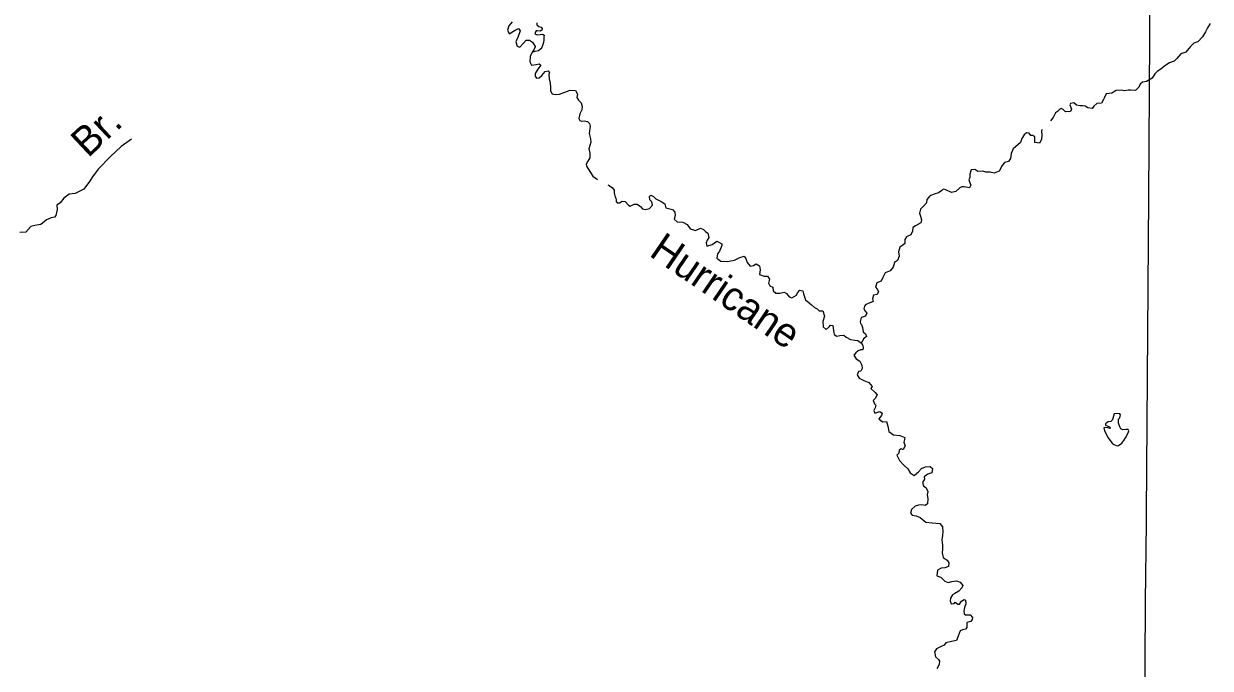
# Model space of a CAD drawing. Extents: x -492261 to -432772, y 1441225 to 1452922.
# Drawn here: x -459662.3 to -459447.2, y 1451679.8 to 1451796.7 of the extents above; entities that cross this region are included whole.
import ezdxf

# ---------------------------------------------------------------- set-up
doc = ezdxf.new("R2010")
doc.units = 0
doc.layers.add('Default', color=7, linetype='Continuous')

msp = doc.modelspace()

# ---------------------------------------------------------------- linework, layer by layer
at = {"layer": 'Default'}
for points in [[(-459457.93, 1451554.74), (-459458.06, 1451566.69), (-459458.15, 1451568.06), (-459459.48, 1451632.91), (-459459.37, 1451634.11), (-459458.89, 1451698.33), (-459458.81, 1451699.68), (-459458.3, 1451765.23), (-459457.92, 1451832.41), (-459458.17, 1451883.95)], [(-459573.75, 1451796.99), (-459574.35, 1451796.29), (-459574.59, 1451795.49), (-459574.28, 1451794.83), (-459573.18, 1451795.51), (-459572.55, 1451795.81), (-459572.26, 1451795.35), (-459572.64, 1451794.37), (-459573.04, 1451793.38), (-459572.8, 1451792.57), (-459572.36, 1451792.39), (-459571.69, 1451793.17), (-459571.17, 1451793.66), (-459570.56, 1451793.69), (-459570.03, 1451793.35), (-459569.54, 1451792.54), (-459569.57, 1451792.48), (-459569.78, 1451791.96), (-459570.12, 1451791.52), (-459570.47, 1451790.7), (-459570.54, 1451789.78), (-459570.19, 1451789.18), (-459569.36, 1451789.28), (-459568.82, 1451789.39), (-459568.54, 1451789.17), (-459569.05, 1451788.42), (-459569.56, 1451787.64), (-459569.58, 1451787.14), (-459569.3, 1451786.79), (-459568.8, 1451786.84), (-459568.35, 1451787.29), (-459567.72, 1451787.98), (-459567.18, 1451788.1), (-459566.98, 1451787.86), (-459567.05, 1451787.43), (-459566.99, 1451786.68), (-459566.82, 1451785.91), (-459566.77, 1451785.08)], [(-459569.27, 1451796.82), (-459569.27, 1451796.45), (-459568.89, 1451796.17), (-459568.47, 1451796.04), (-459568.31, 1451795.77), (-459568.37, 1451795.52), (-459568.63, 1451795.34), (-459569.15, 1451795.4), (-459569.36, 1451795.38), (-459569.52, 1451795.17), (-459569.6, 1451794.84), (-459569.17, 1451794.66), (-459568.66, 1451794.73), (-459568.25, 1451794.79), (-459567.93, 1451794.59), (-459567.97, 1451794.22), (-459567.97, 1451793.81), (-459568.02, 1451793.29), (-459568.2, 1451792.69), (-459568.34, 1451792.37)], [(-459447.18, 1451796.72), (-459447.67, 1451795.93), (-459448.06, 1451795.21), (-459448.58, 1451794.31), (-459449.45, 1451793.4), (-459450.18, 1451793.14), (-459450.75, 1451792.56), (-459451.59, 1451791.53), (-459452.51, 1451791.22), (-459453.22, 1451790.36), (-459453.71, 1451789.9), (-459454.6, 1451789.59), (-459455.43, 1451789.05), (-459456.16, 1451788.41), (-459456.78, 1451788), (-459457.21, 1451787.56), (-459457.72, 1451786.82), (-459458.74, 1451786.22), (-459459.48, 1451786.07), (-459459.92, 1451785.69), (-459460.11, 1451785.14), (-459460.74, 1451784.56), (-459461.62, 1451784.64), (-459462.07, 1451784.63), (-459462.76, 1451784.51), (-459463.32, 1451784.63), (-459464.24, 1451784.57), (-459465.04, 1451784.07), (-459466.05, 1451783.97), (-459466.44, 1451783.14), (-459466.53, 1451782.95), (-459466.87, 1451782.26), (-459467.73, 1451782.19), (-459468.31, 1451781.69), (-459468.59, 1451781.28), (-459469.39, 1451781.39), (-459469.88, 1451781.72), (-459470.3, 1451781.79), (-459470.75, 1451781.76), (-459471.46, 1451781.92), (-459471.93, 1451782.32), (-459472.49, 1451782.2), (-459472.61, 1451781.97), (-459472.34, 1451781.16), (-459472.54, 1451780.75), (-459473.41, 1451780.67), (-459473.82, 1451781.11), (-459474.21, 1451781.29), (-459474.48, 1451781.17), (-459474.85, 1451780.77), (-459475.22, 1451780.53), (-459475.65, 1451779.69), (-459476.16, 1451779.08)], [(-459568.34, 1451792.37), (-459568.53, 1451792.12), (-459568.94, 1451791.76), (-459569.6, 1451791.6), (-459570.15, 1451791.44)], [(-459566.77, 1451785.08), (-459566.77, 1451784.47), (-459566.45, 1451783.95), (-459565.89, 1451783.81), (-459565.12, 1451783.9), (-459564.18, 1451784.28), (-459563.21, 1451784.64), (-459562.27, 1451784.57), (-459561.86, 1451783.88), (-459561.98, 1451783.32), (-459561.71, 1451782.82), (-459561.22, 1451782.32), (-459561.05, 1451781.66), (-459561.12, 1451781.05)], [(-459561.12, 1451781.05), (-459561.47, 1451780.3), (-459561.61, 1451779.51), (-459561.44, 1451779.11), (-459561.08, 1451778.98), (-459560.6, 1451779.06), (-459560.08, 1451778.93), (-459559.7, 1451778.55), (-459559.57, 1451778.1), (-459559.78, 1451776.79), (-459559.51, 1451775.79), (-459559.44, 1451775.21), (-459559.82, 1451773.96), (-459559.66, 1451773.17), (-459559.64, 1451772.38), (-459560.01, 1451771.77), (-459560.28, 1451771.22), (-459560.26, 1451770.87), (-459559.96, 1451770.34), (-459559.13, 1451769.05), (-459558.27, 1451768.41)], [(-459477.63, 1451777.5), (-459477.76, 1451777.22), (-459477.74, 1451776.48), (-459477.76, 1451775.68), (-459478.14, 1451775.04), (-459478.96, 1451775.16), (-459478.97, 1451775.61), (-459478.98, 1451776.13), (-459479.34, 1451776.41), (-459479.71, 1451776.4), (-459480, 1451776.83), (-459480.47, 1451776.91), (-459480.94, 1451776.55), (-459481.36, 1451775.88), (-459481.56, 1451775.16), (-459482.51, 1451774.35), (-459482.93, 1451773.98), (-459483.26, 1451773.11), (-459483.39, 1451772.24), (-459483.76, 1451771.68), (-459484.49, 1451771.49), (-459484.92, 1451770.94), (-459485.42, 1451769.93), (-459486.35, 1451769.55), (-459487.11, 1451769.76), (-459487.85, 1451769.73), (-459488.38, 1451769.95), (-459489.34, 1451769.89), (-459489.85, 1451770.23), (-459490.5, 1451770.16), (-459490.74, 1451769.4), (-459490.76, 1451768.78), (-459490.93, 1451768.38), (-459490.83, 1451768), (-459490.61, 1451767.37), (-459490.81, 1451766.94), (-459491.81, 1451767.12), (-459492.23, 1451767.12), (-459492.56, 1451766.92)], [(-459642.74, 1451775.71), (-459644.58, 1451774.38), (-459646.5, 1451772.61), (-459648.79, 1451770.32), (-459649.82, 1451768.9), (-459650.32, 1451768.05), (-459651.38, 1451766.66), (-459652.92, 1451765.89), (-459654.02, 1451765.75), (-459654.99, 1451765.04), (-459655.65, 1451764.21), (-459656.27, 1451763.76), (-459656.21, 1451763.01), (-459656.43, 1451761.92), (-459656.69, 1451761.58), (-459657.26, 1451761.45), (-459658.11, 1451761.14), (-459659.13, 1451760.29), (-459660.23, 1451760.08), (-459660.94, 1451759.89), (-459661.89, 1451758.89), (-459662.94, 1451758.83)], [(-459556.39, 1451767.48), (-459556.15, 1451767.36), (-459555.52, 1451766.93), (-459555.26, 1451766.52), (-459555.24, 1451765.98), (-459555.19, 1451765.72), (-459555.11, 1451765.46), (-459555.07, 1451765.34)], [(-459492.56, 1451766.92), (-459493.3, 1451766.24), (-459494.07, 1451766.07), (-459495.12, 1451766.55), (-459495.57, 1451766.7), (-459495.83, 1451766.41), (-459496.44, 1451766.03), (-459497.22, 1451765.78), (-459497.81, 1451765.55), (-459498.16, 1451765.3), (-459498.57, 1451764.77), (-459498.62, 1451764.19), (-459499.12, 1451763.63), (-459499.72, 1451763.07), (-459499.91, 1451762.35), (-459499.69, 1451761.77), (-459499.5, 1451761.12), (-459499.65, 1451760.54), (-459500.62, 1451760.02), (-459501.08, 1451759.74), (-459501.16, 1451759.04), (-459501.47, 1451758.4), (-459502.25, 1451758.03), (-459502.55, 1451757.54), (-459502.55, 1451756.8), (-459502.93, 1451756.49), (-459503.45, 1451756.14), (-459503.7, 1451755.3), (-459503.55, 1451754.54), (-459503.89, 1451753.71), (-459504.44, 1451753.37), (-459504.67, 1451752.56), (-459505.18, 1451751.85), (-459506.11, 1451751.49), (-459506.52, 1451750.66), (-459506.81, 1451749.97), (-459507.6, 1451749.66), (-459507.84, 1451748.89), (-459507.59, 1451748.52), (-459507.3, 1451748.09), (-459507.55, 1451747.59), (-459508.2, 1451747.44), (-459508.4, 1451746.81), (-459508.3, 1451746.33), (-459509.03, 1451745.98), (-459509.62, 1451745.79), (-459509.88, 1451745.46), (-459509.98, 1451744.95), (-459509.75, 1451744.54), (-459509.44, 1451744.22), (-459509.65, 1451743.67), (-459510.39, 1451743.4), (-459510.54, 1451743.18), (-459510.67, 1451742.7), (-459510.6, 1451742.3), (-459510.43, 1451742.14), (-459510.23, 1451741.61), (-459510.11, 1451740.78), (-459509.7, 1451740.42), (-459509.5, 1451739.97), (-459509.79, 1451739.7), (-459510.01, 1451739.51), (-459510.19, 1451739.24), (-459510.36, 1451738.99), (-459510.45, 1451738.77)], [(-459555.07, 1451765.34), (-459554.95, 1451765), (-459554.9, 1451764.71), (-459554.87, 1451764.41), (-459554.66, 1451764.19), (-459554.28, 1451764.17), (-459553.81, 1451764.49), (-459553.24, 1451764.41), (-459552.64, 1451763.78), (-459552.36, 1451763.6), (-459551.61, 1451763.97), (-459551.05, 1451763.93), (-459550.48, 1451763.53), (-459550.1, 1451763.11), (-459549.64, 1451762.96), (-459548.82, 1451763.15), (-459548.28, 1451763.76), (-459548.39, 1451764.38), (-459548.75, 1451764.76), (-459548.8, 1451765.36), (-459548.56, 1451765.61), (-459548.11, 1451765.32), (-459547.7, 1451764.92), (-459546.71, 1451764.42), (-459546.04, 1451764), (-459545.86, 1451763.31), (-459544.67, 1451763), (-459544.21, 1451762.53), (-459544.15, 1451761.91), (-459544.36, 1451761.25), (-459543.83, 1451760.72), (-459542.79, 1451760.68), (-459542.01, 1451760.25), (-459541.46, 1451759.45), (-459540.51, 1451759.2), (-459539.59, 1451759.61), (-459539.03, 1451759.36), (-459538.66, 1451759.01), (-459538.28, 1451758.7), (-459538.07, 1451757.91), (-459538.35, 1451757.41), (-459538.56, 1451756.92), (-459538.45, 1451756.33), (-459537.47, 1451756.62), (-459536.6, 1451757.24), (-459535.74, 1451756.74), (-459535.71, 1451756.47), (-459536.12, 1451755.45), (-459536.53, 1451754.92), (-459536.6, 1451754.16), (-459535.92, 1451753.62), (-459534.78, 1451753.58), (-459533.4, 1451753.82), (-459532.43, 1451754.27), (-459531.67, 1451754.52), (-459531.34, 1451754.11), (-459531.11, 1451753.36), (-459530.6, 1451752.7), (-459529.98, 1451752.86), (-459529.47, 1451753.14), (-459528.9, 1451752.8), (-459528.77, 1451752.06), (-459528.88, 1451751.2), (-459528.06, 1451750.91), (-459527.42, 1451750.92), (-459527.09, 1451750.34), (-459527.24, 1451749.6), (-459527.02, 1451749.13), (-459526.48, 1451748.89), (-459526.39, 1451748.21), (-459525.91, 1451747.79), (-459525.21, 1451747.83), (-459524.4, 1451748.01), (-459523.99, 1451747.74), (-459523.51, 1451747.13), (-459523.05, 1451746.99), (-459522.18, 1451747.47), (-459522.01, 1451747.9), (-459521.6, 1451748.34), (-459521.04, 1451748.25), (-459520.91, 1451747.7), (-459520.55, 1451746.62), (-459519.89, 1451746.08), (-459519.45, 1451745.69), (-459518.91, 1451745.21), (-459518.46, 1451744.97), (-459518.1, 1451744.64), (-459517.41, 1451744.62), (-459517.1, 1451743.65), (-459517.39, 1451742.66), (-459517.36, 1451741.72), (-459516.78, 1451741.25), (-459516.27, 1451741.7), (-459516.01, 1451742.04), (-459515.6, 1451741.95), (-459515.48, 1451741.06), (-459515.36, 1451740.31), (-459514.86, 1451740.01), (-459514.3, 1451740.17), (-459513.63, 1451740.19), (-459513.17, 1451739.86)], [(-459513.17, 1451739.86), (-459512.42, 1451739.43), (-459511.6, 1451739.28), (-459511.09, 1451739.21), (-459510.43, 1451738.76), (-459510.16, 1451738.35), (-459510.08, 1451737.94), (-459510.17, 1451737.56), (-459510.61, 1451737.57), (-459511.03, 1451737.36), (-459511.45, 1451736.99), (-459511.79, 1451736.56), (-459511.34, 1451735.94), (-459510.71, 1451735.46), (-459510.37, 1451734.76), (-459510.26, 1451734.17), (-459510.51, 1451733.66), (-459510.92, 1451733.62), (-459511.19, 1451733), (-459510.8, 1451732.38), (-459509.97, 1451732), (-459509.1, 1451731.61), (-459508.48, 1451730.9), (-459508.71, 1451730.53), (-459507.94, 1451729.83), (-459507.59, 1451729.39), (-459507.95, 1451728.7), (-459508.29, 1451728.33), (-459508.07, 1451727.76), (-459507.8, 1451727.54), (-459507.93, 1451727.04), (-459508.15, 1451726.54), (-459507.97, 1451726.07), (-459507.06, 1451726.37), (-459506.63, 1451726.09), (-459506.8, 1451725.61), (-459507.24, 1451725.05), (-459506.61, 1451724.47), (-459505.88, 1451724.54), (-459505.63, 1451723.69), (-459505.42, 1451722.75), (-459504.6, 1451722.13), (-459503.44, 1451722), (-459502.56, 1451721.65), (-459502.62, 1451721.28), (-459502.71, 1451720.78), (-459502.47, 1451720.11), (-459502.87, 1451719.45), (-459502.98, 1451719.5), (-459503.22, 1451719.62), (-459503.55, 1451719.36), (-459503.63, 1451718.82), (-459503.97, 1451718.46), (-459503.51, 1451717.48), (-459502.74, 1451716.62), (-459501.99, 1451715.96), (-459501.58, 1451715.22), (-459500.84, 1451714.76), (-459500.06, 1451715.45), (-459499.55, 1451716.04), (-459498.8, 1451716.35), (-459497.93, 1451716.39), (-459497.51, 1451716.02), (-459497.66, 1451715.26), (-459498.37, 1451715), (-459499.07, 1451714.51), (-459499.01, 1451714.07), (-459499.34, 1451713.51), (-459499.16, 1451712.89), (-459498.68, 1451712.51), (-459498.35, 1451711.88), (-459498.52, 1451711.25), (-459498.36, 1451710.57), (-459498.42, 1451709.64), (-459498.84, 1451709.32), (-459499.48, 1451709.46), (-459500.08, 1451709.39), (-459500.66, 1451709.19), (-459501.34, 1451708.57), (-459501.5, 1451707.92), (-459501.19, 1451707.59), (-459500.49, 1451707.46), (-459499.75, 1451707.12), (-459498.73, 1451706.3), (-459497.59, 1451706.18), (-459496.22, 1451706.07), (-459495.73, 1451705.47), (-459495.66, 1451704.63), (-459495.73, 1451703.91), (-459495.82, 1451703.08), (-459495.74, 1451702.14), (-459495.69, 1451701.42), (-459495.79, 1451700.74), (-459495.58, 1451699.9), (-459494.87, 1451699.42), (-459494.55, 1451698.92), (-459494.64, 1451698.29), (-459495.31, 1451698.01), (-459495.98, 1451697.96), (-459496.65, 1451697.62), (-459496.75, 1451696.59)], [(-459463.44, 1451725.74), (-459463.55, 1451725.93), (-459464, 1451726.02), (-459464.59, 1451725.93), (-459464.83, 1451725.07), (-459464.95, 1451724.82), (-459465.21, 1451724.57), (-459465.68, 1451724.5), (-459465.9, 1451724.39), (-459466.17, 1451724.14), (-459466.15, 1451723.87), (-459465.89, 1451723.74), (-459465.47, 1451723.59), (-459465.31, 1451723.48), (-459465.29, 1451723.42), (-459465.38, 1451723.26), (-459465.77, 1451723.41), (-459466.25, 1451723.46), (-459466.48, 1451723.39), (-459466.37, 1451722.83), (-459465.68, 1451721.58), (-459465.37, 1451721.14), (-459464.98, 1451720.6), (-459464.67, 1451720.36), (-459464.07, 1451720.13), (-459463.79, 1451720.19), (-459463.24, 1451720.6), (-459462.85, 1451721.11), (-459462.55, 1451721.61), (-459462.29, 1451722.04), (-459462, 1451722.65), (-459461.96, 1451722.85), (-459462.09, 1451723.1), (-459462.47, 1451723.08), (-459463.04, 1451723.02), (-459463.39, 1451723.23), (-459463.59, 1451723.56), (-459463.79, 1451724.24), (-459463.82, 1451724.73), (-459463.8, 1451724.97), (-459463.58, 1451725.2), (-459463.49, 1451725.5), (-459463.44, 1451725.74)], [(-459496.75, 1451696.59), (-459496.36, 1451696.43), (-459495.96, 1451696.25), (-459495.53, 1451695.84), (-459495.28, 1451695.58), (-459494.68, 1451695.38), (-459494.01, 1451695.52), (-459493.21, 1451695.68), (-459492.52, 1451695.4), (-459492.04, 1451694.83), (-459492.21, 1451694.4), (-459492.74, 1451693.79), (-459493.47, 1451693.34), (-459493.88, 1451693.1), (-459494.28, 1451692.53), (-459494.32, 1451692.04), (-459494.16, 1451691.49), (-459493.58, 1451691.54), (-459493.45, 1451691.77), (-459492.93, 1451691.44), (-459492.64, 1451691.43), (-459492.25, 1451692), (-459491.77, 1451692.3), (-459491.57, 1451692.18), (-459491.51, 1451691.48), (-459491.71, 1451690.81), (-459491.85, 1451690.14), (-459491.8, 1451689.7), (-459491.54, 1451689.47), (-459491.09, 1451689.48), (-459490.7, 1451689.49), (-459490.29, 1451689.01), (-459490.35, 1451688.64), (-459490.56, 1451688.29), (-459491.29, 1451688.11), (-459491.32, 1451687.57), (-459491.33, 1451687.22), (-459491.57, 1451686.89), (-459492.12, 1451686.8), (-459492.53, 1451686.57), (-459492.89, 1451685.63), (-459493.21, 1451684.84), (-459494.1, 1451684.69), (-459495.14, 1451684.42), (-459495.43, 1451683.99), (-459495.94, 1451683.74), (-459496.79, 1451683.35), (-459497.17, 1451682.79), (-459497.01, 1451681.89), (-459496.47, 1451681.43), (-459496.27, 1451681.08), (-459496.34, 1451680.48), (-459496.75, 1451679.69)]]:
    msp.add_lwpolyline(points, dxfattribs=at)

# ---------------------------------------------------------------- texts
for s, rotation, p in [('Br.', 43.2142, (-459650.61, 1451772.22)), ('Hurricane', 325.6724, (-459549.09, 1451754.71))]:
    msp.add_text(s, height=5.28, rotation=rotation, dxfattribs=at).set_placement(p)

doc.saveas('drawing.dxf')
